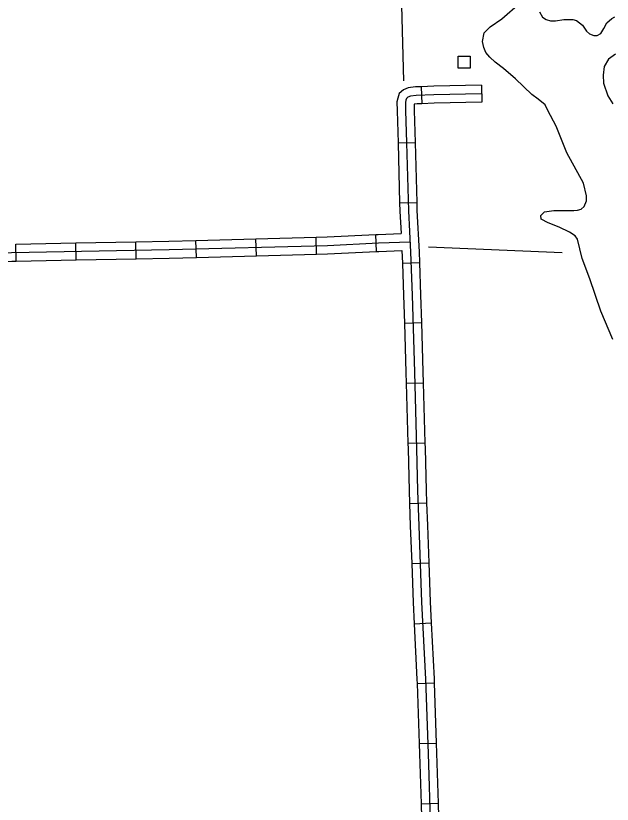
# Model space of a CAD drawing. Extents: x 1084508 to 1142749, y 1057638 to 1093403.
# Drawn here: x 1116212 to 1117857, y 1082947 to 1085121 of the extents above; entities that cross this region are included whole.
import ezdxf

# ---------------------------------------------------------------- set-up
doc = ezdxf.new("R2010")
doc.units = 0
for name, color, linetype in [('Level 32', 7, 'Continuous'), ('Level 35', 7, 'Continuous'), ('Level 47', 7, 'Continuous'), ('Level 5', 7, 'Continuous'), ('Level 56', 7, 'Continuous')]:
    doc.layers.add(name, color=color, linetype=linetype)

msp = doc.modelspace()

# ---------------------------------------------------------------- linework, layer by layer
at = {"layer": 'Level 32'}
for p, q in [((1117330, 1084925.8), (1117331.7, 1084878.8)), ((1117496, 1084929.9), (1117497, 1084882.8)), ((1117266.1, 1084770.7), (1117313.2, 1084772.2)), ((1117270.4, 1084605.2), (1117317.5, 1084606.4)), ((1117207.1, 1084471.1), (1117204.9, 1084518.1)), ((1116543.9, 1084451.2), (1116543, 1084498.3)), ((1116709.7, 1084455), (1116708.5, 1084502)), ((1116875.4, 1084459.5), (1116874.1, 1084506.5)), ((1117041.1, 1084464), (1117039.8, 1084511)), ((1116212.5, 1084444.9), (1116211.6, 1084492)), ((1116378.2, 1084448.1), (1116377.3, 1084495.1)), ((1117278.1, 1084439.4), (1117325.1, 1084441)), ((1117283.5, 1084273.8), (1117330.5, 1084275.3)), ((1117288.6, 1084108.3), (1117335.7, 1084109.6)), ((1117293.1, 1083942.6), (1117340.2, 1083943.9)), ((1117297.8, 1083776.8), (1117344.9, 1083778.4)), ((1117303.7, 1083611.1), (1117350.8, 1083612.8)), ((1117310.5, 1083445.2), (1117357.5, 1083447.6)), ((1117318.7, 1083280), (1117365.7, 1083281.7)), ((1117324.6, 1083114.4), (1117371.6, 1083116.1)), ((1117329.7, 1082948.9), (1117376.7, 1082950.3))]:
    msp.add_line(p, q, dxfattribs=at)
for points in [[(1117330, 1084925.8), (1117314.5, 1084925.3), (1117294.4, 1084922.6), (1117280.7, 1084917.2), (1117269.4, 1084906.9), (1117265.1, 1084894.5), (1117263.1, 1084884), (1117263.4, 1084859.2), (1117266.1, 1084770.7)], [(1117496, 1084929.9), (1117364.5, 1084927.1), (1117330, 1084925.8)], [(1117496.5, 1084906.4), (1117365.2, 1084903.6), (1117316.5, 1084901.8), (1117300.3, 1084899.6), (1117293.3, 1084896.9), (1117289.7, 1084893.5), (1117287.8, 1084888.4), (1117286.6, 1084882), (1117286.9, 1084859.7), (1117289.7, 1084771), (1117294.5, 1084583.9), (1117300.6, 1084469.2), (1117304.6, 1084350.7), (1117311.3, 1084138.8), (1117317.1, 1083927.6), (1117320.1, 1083812.7), (1117323.5, 1083715.4), (1117331.1, 1083504.8), (1117341.8, 1083292.4), (1117349.1, 1083087.2), (1117355.5, 1082874.2), (1117360.7, 1082666.3), (1117368.6, 1082449.3), (1117374.1, 1082263)], [(1117331.7, 1084878.8), (1117318.5, 1084878.3), (1117310.2, 1084877.2), (1117310.5, 1084860.2), (1117313.2, 1084772.2)], [(1117497, 1084882.8), (1117365.9, 1084880.1), (1117331.7, 1084878.8)], [(1117266.1, 1084770.7), (1117266.1, 1084770.3), (1117270.4, 1084605.2)], [(1117313.2, 1084772.2), (1117313.2, 1084771.7), (1117317.5, 1084606.4)], [(1117270.4, 1084605.2), (1117271, 1084582.9), (1117274.3, 1084520.8)], [(1117317.5, 1084606.4), (1117318.1, 1084584.8), (1117324.2, 1084470.3), (1117325.1, 1084441)], [(1117039.8, 1084511), (1117070.2, 1084511.9), (1117204.9, 1084518.1)], [(1117204.9, 1084518.1), (1117211, 1084518.4), (1117274.3, 1084520.8)], [(1115881, 1084459.3), (1115891.5, 1084462.1), (1115920.5, 1084463.3), (1116006.6, 1084464.2), (1116199.9, 1084468.3), (1116634.5, 1084476.5), (1117071.1, 1084488.3), (1117212, 1084494.9), (1117299.1, 1084498.1)], [(1116377.3, 1084495.1), (1116543, 1084498.3)], [(1116543, 1084498.3), (1116633.9, 1084500), (1116708.5, 1084502)], [(1116708.5, 1084502), (1116874.1, 1084506.5)], [(1116874.1, 1084506.5), (1117039.8, 1084511)], [(1116211.6, 1084492), (1116377.3, 1084495.1)], [(1116543.9, 1084451.2), (1116635, 1084452.9), (1116709.7, 1084455)], [(1116709.7, 1084455), (1116875.4, 1084459.5)], [(1116875.4, 1084459.5), (1117041.1, 1084464)], [(1117041.1, 1084464), (1117071.9, 1084464.8), (1117207.1, 1084471.1)], [(1117207.1, 1084471.1), (1117213, 1084471.4), (1117276.9, 1084473.8)], [(1117276.9, 1084473.8), (1117278.1, 1084439.4)], [(1116046.8, 1084441.5), (1116200.3, 1084444.7), (1116212.5, 1084444.9)], [(1116212.5, 1084444.9), (1116378.2, 1084448.1)], [(1116378.2, 1084448.1), (1116543.9, 1084451.2)], [(1117278.1, 1084439.4), (1117281.1, 1084349.9), (1117283.5, 1084273.8)], [(1117325.1, 1084441), (1117328.1, 1084351.4), (1117330.5, 1084275.3)], [(1117283.5, 1084273.8), (1117287.8, 1084138.1), (1117288.6, 1084108.3)], [(1117330.5, 1084275.3), (1117334.8, 1084139.5), (1117335.7, 1084109.6)], [(1117288.6, 1084108.3), (1117293.1, 1083942.6)], [(1117335.7, 1084109.6), (1117340.2, 1083943.9)], [(1117293.1, 1083942.6), (1117293.6, 1083927), (1117296.6, 1083812), (1117297.8, 1083776.8)], [(1117340.2, 1083943.9), (1117340.6, 1083928.2), (1117343.7, 1083813.4), (1117344.9, 1083778.4)], [(1117297.8, 1083776.8), (1117300, 1083714.6), (1117303.7, 1083611.1)], [(1117344.9, 1083778.4), (1117347, 1083716.3), (1117350.8, 1083612.8)], [(1117303.7, 1083611.1), (1117307.6, 1083503.8), (1117310.5, 1083445.2)], [(1117350.8, 1083612.8), (1117354.6, 1083505.8), (1117357.5, 1083447.6)], [(1117310.5, 1083445.2), (1117318.2, 1083291.4), (1117318.7, 1083280)], [(1117357.5, 1083447.6), (1117365.3, 1083293.4), (1117365.7, 1083281.7)], [(1117318.7, 1083280), (1117324.6, 1083114.4)], [(1117365.7, 1083281.7), (1117371.6, 1083116.1)], [(1117324.6, 1083114.4), (1117325.6, 1083086.5), (1117329.7, 1082948.9)], [(1117371.6, 1083116.1), (1117372.6, 1083088), (1117376.7, 1082950.3)], [(1117329.7, 1082948.9), (1117331.9, 1082873.5), (1117334.2, 1082783.3)], [(1117376.7, 1082950.3), (1117379, 1082874.8), (1117381.3, 1082784.5)]]:
    msp.add_lwpolyline(points, dxfattribs=at)
at = {"layer": 'Level 35'}
for points in [[(1117656.1, 1085132.1), (1117664.6, 1085117.8), (1117674.7, 1085110.9), (1117686.8, 1085107.7), (1117700, 1085107.7), (1117723.8, 1085110.9), (1117743.9, 1085110.9), (1117748.2, 1085110.9), (1117758.7, 1085108.2), (1117775.1, 1085095), (1117785.7, 1085079.1), (1117794.2, 1085071.7), (1117805.8, 1085067), (1117815.3, 1085067), (1117825.9, 1085072.8), (1117833.8, 1085086)], [(1117833.8, 1085086), (1117841.8, 1085101.4), (1117856, 1085114.1), (1117864, 1085118.8)], [(1117866.1, 1085015.7), (1117846.5, 1085001.4), (1117834.4, 1084981.3), (1117831.7, 1084957.5), (1117833.3, 1084935.8), (1117844.4, 1084900.8), (1117858.7, 1084878.6)]]:
    msp.add_lwpolyline(points, dxfattribs=at)
at = {"layer": 'Level 47'}
msp.add_lwpolyline([(1117858.2, 1084228.5), (1117825.9, 1084307.3), (1117795.2, 1084396.2), (1117773.6, 1084451.7), (1117760.9, 1084505.7), (1117755, 1084514.7), (1117739.2, 1084524.8), (1117710.1, 1084538.5), (1117680.5, 1084550.2), (1117660.9, 1084560.7), (1117660.4, 1084570.8), (1117669.9, 1084580.3), (1117696.3, 1084584.5), (1117750.8, 1084584.5), (1117761.4, 1084585.1), (1117770.9, 1084587.7), (1117779.4, 1084595.1), (1117785.7, 1084611.5), (1117785.7, 1084625.3), (1117777.3, 1084660.2), (1117731.8, 1084743.8), (1117702.2, 1084817.3), (1117679.4, 1084860.2), (1117671.5, 1084875.5), (1117652.5, 1084891.4), (1117635.5, 1084904.6), (1117590.1, 1084947), (1117557.3, 1084975.5), (1117534, 1084993), (1117519.7, 1085006.8), (1117508.6, 1085020), (1117502.3, 1085034.3), (1117499.1, 1085050.7), (1117503.3, 1085074.5), (1117520.2, 1085090.9), (1117552, 1085112.6), (1117602.7, 1085157.1)], dxfattribs=at)
at = {"layer": 'Level 5'}
for points in [[(1117272.5, 1085254.7), (1117281.5, 1084941.6)], [(1117349.7, 1084484.3), (1117718.9, 1084468.6)]]:
    msp.add_lwpolyline(points, dxfattribs=at)
at = {"layer": 'Level 56'}
msp.add_lwpolyline([(1117432.1, 1084977), (1117432.1, 1085009.7), (1117464.9, 1085009.7), (1117464.9, 1084977)], close=True, dxfattribs=at)

doc.saveas('drawing.dxf')
